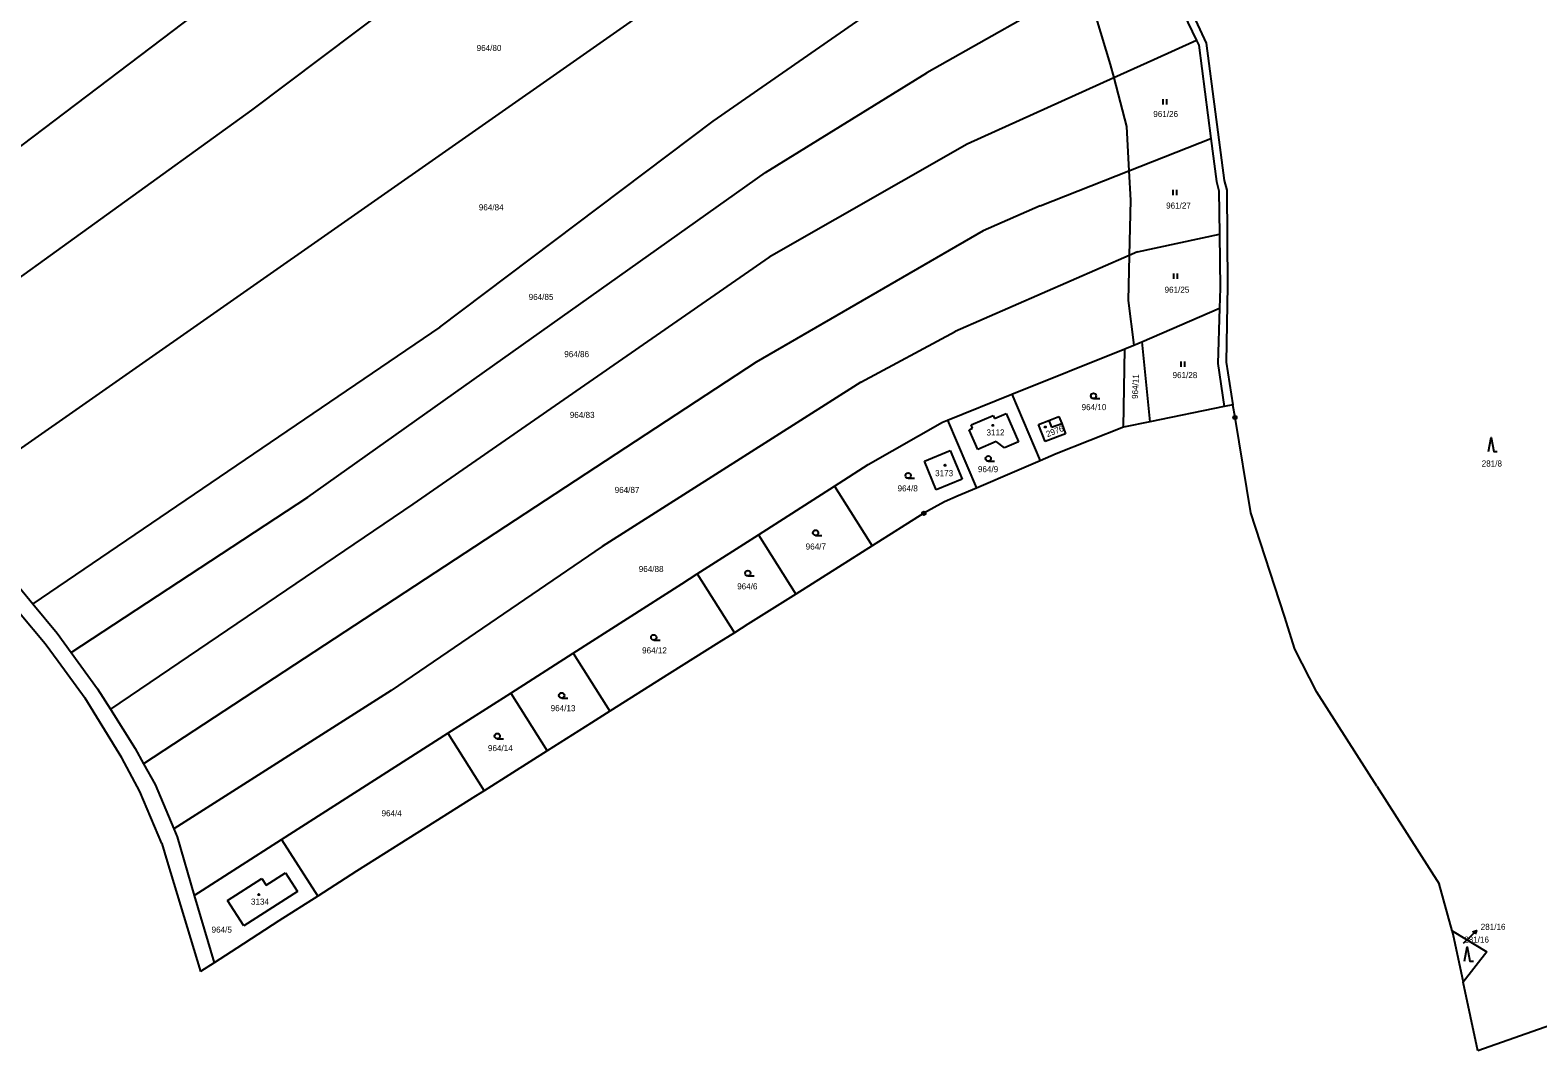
# Model space of a CAD drawing. Extents: x -735249 to -729401, y -1124843 to -1121828.
# Drawn here: x -732594.3 to -732171.3, y -1124429.5 to -1124143.2 of the extents above; entities that cross this region are included whole.
import ezdxf

# ---------------------------------------------------------------- set-up
doc = ezdxf.new("R2010")
doc.units = 0
for name, color, linetype in [('Vrstva 1', 7, 'Continuous'), ('Vrstva 13', 7, 'Continuous'), ('Vrstva 16', 7, 'Continuous'), ('Vrstva 18', 7, 'Continuous'), ('Vrstva 19', 7, 'Continuous'), ('Vrstva 25', 7, 'Continuous'), ('Vrstva 4', 7, 'Continuous')]:
    doc.layers.add(name, color=color, linetype=linetype)

msp = doc.modelspace()

# ---------------------------------------------------------------- linework, layer by layer
at = {"layer": 'Vrstva 1'}
for points in [[(-732678.07, -1124237.16), (-732463.77, -1124074.76)], [(-732604.23, -1124265.64), (-732371.18, -1124102.52)], [(-732298.28, -1124130.06), (-732342.74, -1124155.2)], [(-732297.91, -1124130.81), (-732291.28, -1124152.83)], [(-732274.48, -1124130.71), (-732267.06, -1124146.09)], [(-732272.26, -1124129.83), (-732264.35, -1124146.86)], [(-732402.7, -1124168.77), (-732353.25, -1124134.3)], [(-732532.14, -1124165.69), (-732492.84, -1124136.14)], [(-732267.06, -1124146.09), (-732279.01, -1124151.5)], [(-732267.06, -1124146.09), (-732266.42, -1124147.41)], [(-732266.42, -1124147.41), (-732263.06, -1124173.58)], [(-732264.35, -1124146.86), (-732259.29, -1124185.36)], [(-732279.01, -1124151.5), (-732290.3, -1124156.61)], [(-732387.98, -1124183.15), (-732342.74, -1124155.2)], [(-732291.28, -1124152.83), (-732290.3, -1124156.61)], [(-732290.3, -1124156.61), (-732331.4, -1124175.23)], [(-732290.3, -1124156.61), (-732286.75, -1124170.26)], [(-732613.57, -1124224.34), (-732532.14, -1124165.69)], [(-732479.34, -1124226.49), (-732402.7, -1124168.77)], [(-732286.75, -1124170.26), (-732286.08, -1124182.67)], [(-732331.4, -1124175.23), (-732386.97, -1124206.88)], [(-732286.08, -1124182.67), (-732263.06, -1124173.58)], [(-732263.06, -1124173.58), (-732261.5, -1124185.7)], [(-732516.41, -1124274.23), (-732387.98, -1124183.15)], [(-732310.95, -1124192.48), (-732286.08, -1124182.67)], [(-732286.08, -1124182.67), (-732285.64, -1124190.85)], [(-732261.5, -1124185.7), (-732260.84, -1124188.31)], [(-732259.29, -1124185.36), (-732258.6, -1124188.12)], [(-732260.84, -1124188.31), (-732260.68, -1124200.46)], [(-732258.6, -1124188.12), (-732258.38, -1124214.93)], [(-732310.95, -1124192.48), (-732326.95, -1124199.46)], [(-732285.64, -1124190.85), (-732286, -1124206.46)], [(-732326.95, -1124199.46), (-732390.6, -1124236.36)], [(-732283.65, -1124205.43), (-732260.68, -1124200.46)], [(-732260.68, -1124200.46), (-732260.49, -1124215.61)], [(-732386.97, -1124206.88), (-732486.96, -1124276.18)], [(-732286, -1124206.46), (-732334.77, -1124227.74)], [(-732286, -1124206.46), (-732286.29, -1124219.07)], [(-732283.65, -1124205.43), (-732286, -1124206.46)], [(-732260.49, -1124215.61), (-732260.66, -1124221.19)], [(-732258.38, -1124214.93), (-732258.72, -1124236.34)], [(-732286.29, -1124219.07), (-732284.63, -1124231.53)], [(-732282.39, -1124230.63), (-732260.66, -1124221.19)], [(-732260.66, -1124221.19), (-732261.12, -1124236.74)], [(-732479.34, -1124226.49), (-732593.56, -1124304.11)], [(-732361.25, -1124241.98), (-732334.77, -1124227.74)], [(-732318.91, -1124245.31), (-732287.22, -1124232.57)], [(-732287.55, -1124254.54), (-732287.22, -1124232.57)], [(-732287.22, -1124232.57), (-732284.63, -1124231.53)], [(-732284.63, -1124231.53), (-732282.39, -1124230.63)], [(-732282.39, -1124230.63), (-732280.22, -1124253.05)], [(-732390.6, -1124236.36), (-732562.48, -1124349.04)], [(-732261.12, -1124236.74), (-732259.31, -1124248.78)], [(-732258.72, -1124236.34), (-732256.88, -1124248.28)], [(-732361.25, -1124241.98), (-732433.82, -1124288.01)], [(-732336.98, -1124252.58), (-732318.91, -1124245.31)], [(-732318.91, -1124245.31), (-732310.9, -1124263.97)], [(-732359.21, -1124265.08), (-732338.36, -1124253.13)], [(-732338.36, -1124253.13), (-732336.98, -1124252.58)], [(-732336.98, -1124252.58), (-732328.79, -1124271.65)], [(-732330.28, -1124253.91), (-732324.15, -1124251.32)], [(-732324.15, -1124251.32), (-732323.74, -1124252.18)], [(-732323.74, -1124252.18), (-732320.45, -1124250.75)], [(-732320.45, -1124250.75), (-732317.01, -1124258.68)], [(-732311.42, -1124253.82), (-732308.48, -1124252.68)], [(-732308.48, -1124252.68), (-732305.68, -1124251.59)], [(-732305.68, -1124251.59), (-732304.89, -1124253.52)], [(-732304.89, -1124253.52), (-732303.81, -1124256.41)], [(-732330.85, -1124255.28), (-732329.91, -1124254.88)], [(-732328.43, -1124260.83), (-732330.85, -1124255.28)], [(-732329.91, -1124254.88), (-732330.28, -1124253.91)], [(-732309.57, -1124258.63), (-732311.42, -1124253.82)], [(-732303.81, -1124256.41), (-732309.57, -1124258.63)], [(-732343.39, -1124264.09), (-732336.16, -1124261.12)], [(-732336.16, -1124261.12), (-732332.86, -1124269.16)], [(-732323.32, -1124258.62), (-732328.43, -1124260.83)], [(-732320.93, -1124260.34), (-732323.32, -1124258.62)], [(-732317.01, -1124258.68), (-732320.93, -1124260.34)], [(-732368.65, -1124271.11), (-732359.21, -1124265.08)], [(-732340.13, -1124272.12), (-732343.39, -1124264.09)], [(-732332.86, -1124269.16), (-732340.13, -1124272.12)], [(-732582.77, -1124317.81), (-732516.41, -1124274.23)], [(-732389.98, -1124284.75), (-732368.65, -1124271.11)], [(-732368.65, -1124271.11), (-732358.07, -1124287.89)], [(-732486.96, -1124276.18), (-732571.81, -1124333.7)], [(-732407.15, -1124295.72), (-732389.98, -1124284.75)], [(-732389.98, -1124284.75), (-732379.49, -1124301.39)], [(-732433.82, -1124288.01), (-732493.04, -1124328.42)], [(-732411.48, -1124298.48), (-732407.15, -1124295.72)], [(-732407.15, -1124295.72), (-732396.72, -1124312.26)], [(-732597.41, -1124299.48), (-732593.56, -1124304.11)], [(-732441.94, -1124317.95), (-732411.48, -1124298.48)], [(-732593.56, -1124304.11), (-732586.74, -1124312.32)], [(-732586.74, -1124312.32), (-732582.77, -1124317.81)], [(-732582.77, -1124317.81), (-732575.39, -1124328)], [(-732459.46, -1124329.15), (-732441.94, -1124317.95)], [(-732441.94, -1124317.95), (-732431.64, -1124334.28)], [(-732575.39, -1124328), (-732571.81, -1124333.7)], [(-732493.04, -1124328.42), (-732554.02, -1124367.25)], [(-732477.1, -1124340.42), (-732459.46, -1124329.15)], [(-732459.46, -1124329.15), (-732449.24, -1124345.37)], [(-732571.81, -1124333.7), (-732564.89, -1124344.71)], [(-732523.81, -1124370.28), (-732477.1, -1124340.42)], [(-732477.1, -1124340.42), (-732466.94, -1124356.54)], [(-732564.89, -1124344.71), (-732562.48, -1124349.04)], [(-732562.48, -1124349.04), (-732559.28, -1124354.81)], [(-732559.28, -1124354.81), (-732554.02, -1124367.25)], [(-732554.02, -1124367.25), (-732553.08, -1124369.47)], [(-732553.08, -1124369.47), (-732548.27, -1124385.91)], [(-732548.27, -1124385.91), (-732523.81, -1124370.28)], [(-732523.81, -1124370.28), (-732513.63, -1124386.11)], [(-732528.1, -1124383.07), (-732522.64, -1124379.56)], [(-732522.64, -1124379.56), (-732519.28, -1124384.81)], [(-732538.93, -1124387.32), (-732529.33, -1124381.17)], [(-732519.28, -1124384.81), (-732534.34, -1124394.48)], [(-732529.33, -1124381.17), (-732528.1, -1124383.07)], [(-732548.27, -1124385.91), (-732542.73, -1124404.81)], [(-732534.34, -1124394.48), (-732538.93, -1124387.32)], [(-732195.37, -1124395.84), (-732185.59, -1124401.75)], [(-732185.59, -1124401.75), (-732192.25, -1124410.26)]]:
    msp.add_lwpolyline(points, dxfattribs=at)
at = {"layer": 'Vrstva 13'}
for points in [[(-732259.31, -1124248.78), (-732280.22, -1124253.05)], [(-732256.88, -1124248.28), (-732259.31, -1124248.78)], [(-732256.28, -1124251.86), (-732256.88, -1124248.28)], [(-732280.22, -1124253.05), (-732287.55, -1124254.54)], [(-732251.84, -1124278.57), (-732256.28, -1124251.86)], [(-732287.55, -1124254.54), (-732306.46, -1124262.06)], [(-732306.46, -1124262.06), (-732310.9, -1124263.97)], [(-732310.9, -1124263.97), (-732317.45, -1124266.81)], [(-732317.45, -1124266.81), (-732328.79, -1124271.65)], [(-732333.99, -1124273.79), (-732337.75, -1124275.5)], [(-732328.79, -1124271.65), (-732333.99, -1124273.79)], [(-732343.56, -1124278.74), (-732358.07, -1124287.89)], [(-732337.75, -1124275.5), (-732343.56, -1124278.74)], [(-732242.43, -1124307.58), (-732251.84, -1124278.57)], [(-732358.07, -1124287.89), (-732367.55, -1124293.85)], [(-732367.55, -1124293.85), (-732379.49, -1124301.39)], [(-732379.49, -1124301.39), (-732392.92, -1124309.86)], [(-732597.31, -1124306.66), (-732590.07, -1124315.21)], [(-732239.54, -1124316.85), (-732242.43, -1124307.58)], [(-732396.72, -1124312.26), (-732401.06, -1124315)], [(-732392.92, -1124309.86), (-732396.72, -1124312.26)], [(-732590.07, -1124315.21), (-732586.42, -1124320.21)], [(-732401.06, -1124315), (-732414.97, -1124323.67)], [(-732233.31, -1124328.95), (-732239.54, -1124316.85)], [(-732586.42, -1124320.21), (-732578.84, -1124330.6)], [(-732414.97, -1124323.67), (-732431.64, -1124334.28)], [(-732216.49, -1124355.24), (-732233.31, -1124328.95)], [(-732568.61, -1124347.37), (-732578.84, -1124330.6)], [(-732436.78, -1124337.52), (-732449.24, -1124345.37)], [(-732431.64, -1124334.28), (-732436.78, -1124337.52)], [(-732449.24, -1124345.37), (-732458.97, -1124351.51)], [(-732563.55, -1124356.81), (-732568.61, -1124347.37)], [(-732458.97, -1124351.51), (-732466.94, -1124356.54)], [(-732216.49, -1124355.24), (-732198.96, -1124382.65)], [(-732557.36, -1124371.37), (-732563.55, -1124356.81)], [(-732469.38, -1124358.08), (-732480.77, -1124365.26)], [(-732466.94, -1124356.54), (-732469.38, -1124358.08)], [(-732480.77, -1124365.26), (-732502.75, -1124379.11)], [(-732557.36, -1124371.37), (-732555.84, -1124376.37)], [(-732555.84, -1124376.37), (-732546.48, -1124407.22)], [(-732502.75, -1124379.11), (-732513.63, -1124386.11)], [(-732195.37, -1124395.84), (-732198.96, -1124382.65)], [(-732513.63, -1124386.11), (-732524.5, -1124393.09)], [(-732524.5, -1124393.09), (-732536.3, -1124400.68)], [(-732195.17, -1124396.56), (-732195.37, -1124395.84)], [(-732195.17, -1124396.56), (-732195.14, -1124396.68)], [(-732195.14, -1124396.68), (-732192.25, -1124410.26)], [(-732536.3, -1124400.68), (-732542.73, -1124404.81)], [(-732542.73, -1124404.81), (-732546.48, -1124407.22)], [(-732188.15, -1124429.52), (-732192.25, -1124410.26)], [(-732166.08, -1124421.74), (-732188.15, -1124429.52)]]:
    msp.add_lwpolyline(points, dxfattribs=at)
at = {"layer": 'Vrstva 16'}
msp.add_lwpolyline([(-732192.19, -1124399.36), (-732190.69, -1124397.88)], dxfattribs=at)
at = {"layer": 'Vrstva 25'}
for points in [[(-732276.427, -1124164.015), (-732276.427, -1124162.515)], [(-732275.393, -1124164.015), (-732275.393, -1124162.515)], [(-732273.617, -1124189.525), (-732273.617, -1124188.025)], [(-732272.583, -1124189.525), (-732272.583, -1124188.025)], [(-732273.417, -1124212.945), (-732273.417, -1124211.445)], [(-732272.383, -1124212.945), (-732272.383, -1124211.445)], [(-732271.387, -1124237.635), (-732271.387, -1124236.135)], [(-732270.353, -1124237.635), (-732270.353, -1124236.135)], [(-732295.98, -1124246.54), (-732294.23, -1124246.54)], [(-732185.21, -1124261.44), (-732184.46, -1124257.44), (-732183.71, -1124261.44), (-732182.71, -1124261.44)], [(-732325.49, -1124264.14), (-732323.74, -1124264.14)], [(-732347.97, -1124268.92), (-732346.22, -1124268.92)], [(-732373.94, -1124284.94), (-732372.19, -1124284.94)], [(-732392.96, -1124296.31), (-732391.21, -1124296.31)], [(-732419.35, -1124314.28), (-732417.6, -1124314.28)], [(-732445.19, -1124330.58), (-732443.44, -1124330.58)], [(-732463.27, -1124341.97), (-732461.52, -1124341.97)], [(-732190.69, -1124397.88), (-732188.551, -1124395.778)], [(-732189.614, -1124396.122), (-732188.551, -1124395.778), (-732188.914, -1124396.835)], [(-732191.89, -1124404.37), (-732191.14, -1124400.37), (-732190.39, -1124404.37), (-732189.39, -1124404.37)]]:
    msp.add_lwpolyline(points, dxfattribs=at)
for centre, radius in [((-732295.98, -1124245.79), 0.75), ((-732256.28, -1124251.86), 0.5), ((-732256.28, -1124251.86), 0.032), ((-732324.23, -1124254.05), 0.175), ((-732309.52, -1124254.52), 0.175), ((-732337.62, -1124265.25), 0.175), ((-732325.49, -1124263.39), 0.75), ((-732347.97, -1124268.17), 0.75), ((-732343.56, -1124278.74), 0.5), ((-732343.56, -1124278.74), 0.032), ((-732373.94, -1124284.19), 0.75), ((-732392.96, -1124295.56), 0.75), ((-732419.35, -1124313.53), 0.75), ((-732445.19, -1124329.83), 0.75), ((-732463.27, -1124341.22), 0.75), ((-732530.16, -1124385.69), 0.175)]:
    msp.add_circle(centre, radius, dxfattribs=at)
at = {"layer": 'Vrstva 4'}
for points in [[(-732308.48, -1124252.68), (-732307.73, -1124254.61)], [(-732307.73, -1124254.61), (-732304.89, -1124253.52)]]:
    msp.add_lwpolyline(points, dxfattribs=at)

# ---------------------------------------------------------------- texts
at = {"layer": 'Vrstva 16'}
msp.add_text('281/16', height=1.7, dxfattribs=at).set_placement((-732187.35, -1124395.58))
at = {"layer": 'Vrstva 18'}
for s, p in [('964/80', (-732469.04, -1124149.05)), ('961/26', (-732279.21, -1124167.56)), ('964/84', (-732468.43, -1124193.75)), ('961/27', (-732275.61, -1124193.25)), ('961/25', (-732276.05, -1124216.86)), ('964/85', (-732454.45, -1124218.88)), ('964/86', (-732444.46, -1124234.93)), ('961/28', (-732273.81, -1124240.81)), ('964/10', (-732299.33, -1124249.8)), ('964/83', (-732442.91, -1124251.98)), ('964/9', (-732328.41, -1124267.2)), ('281/8', (-732187.07, -1124265.61)), ('964/87', (-732430.32, -1124273.02)), ('964/8', (-732350.96, -1124272.59)), ('964/7', (-732376.73, -1124288.9)), ('964/88', (-732423.56, -1124295.2)), ('964/6', (-732395.95, -1124300.08)), ('964/12', (-732422.63, -1124318.04)), ('964/13', (-732448.28, -1124334.24)), ('964/14', (-732465.87, -1124345.45)), ('964/4', (-732495.73, -1124363.71)), ('964/5', (-732543.4, -1124396.37)), ('281/16', (-732191.99, -1124399.16))]:
    msp.add_text(s, height=1.7, dxfattribs=at).set_placement(p)
msp.add_text('964/11', height=1.7, rotation=87.5007, dxfattribs=at).set_placement((-732283.541, -1124246.692))
at = {"layer": 'Vrstva 19'}
for s, p in [('3112', (-732326, -1124256.9)), ('3173', (-732340.423, -1124268.32)), ('3134', (-732532.36, -1124388.51))]:
    msp.add_text(s, height=1.7, dxfattribs=at).set_placement(p)
msp.add_text('2976', height=1.7, rotation=20.90017, dxfattribs=at).set_placement((-732308.895, -1124257.392))

doc.saveas('drawing.dxf')
